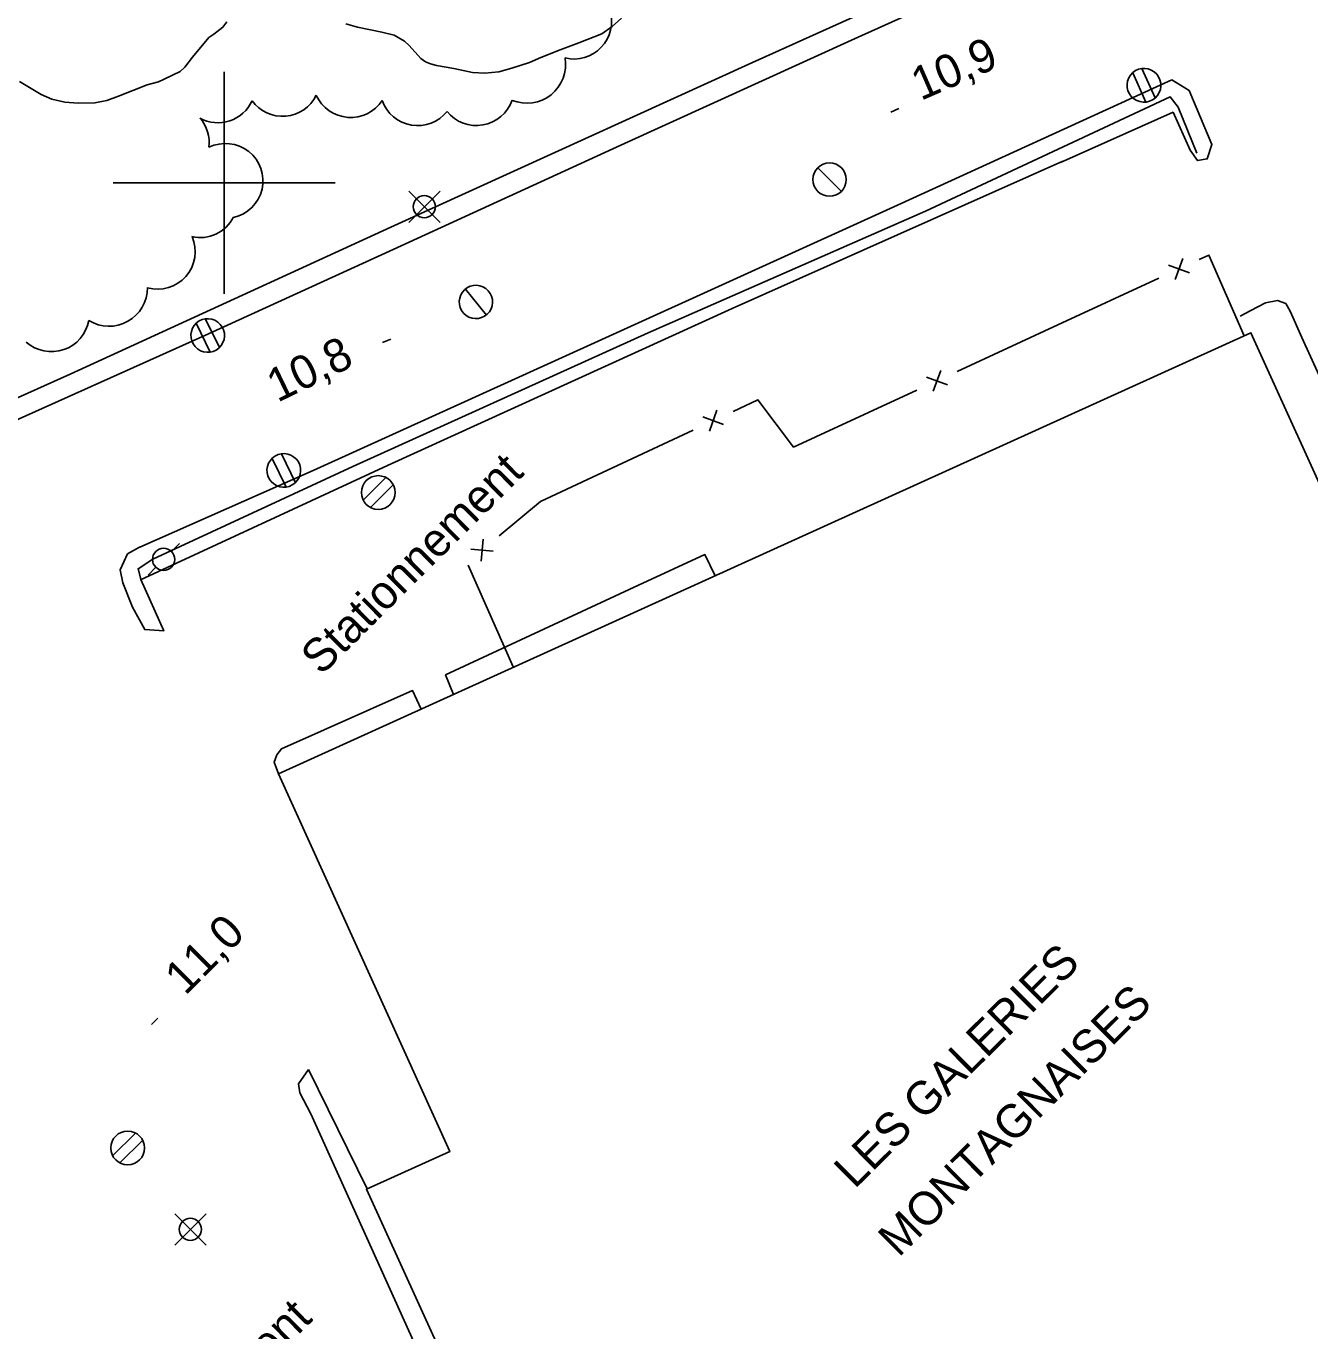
# Model space of a CAD drawing. Extents: x 381879 to 384696, y 5564785 to 5567594.
# Drawn here: x 383582.2 to 383697.7, y 5566096.7 to 5566214.1 of the extents above; entities that cross this region are included whole.
import ezdxf

# ---------------------------------------------------------------- set-up
doc = ezdxf.new("R2010")
doc.units = 0
for name, color, linetype in [('Niveau 1', 7, 'Continuous'), ('Niveau 21', 7, 'Continuous'), ('Niveau 22', 7, 'Continuous'), ('Niveau 3', 7, 'Continuous'), ('Niveau 31', 7, 'Continuous'), ('Niveau 36', 7, 'Continuous'), ('Niveau 37', 7, 'Continuous'), ('Niveau 44', 7, 'Continuous'), ('Niveau 52', 7, 'Continuous'), ('Niveau 61', 7, 'Continuous')]:
    doc.layers.add(name, color=color, linetype=linetype)

msp = doc.modelspace()

# ---------------------------------------------------------------- linework, layer by layer
at = {"layer": 'Niveau 1'}
for points in [[(383594.1, 5566209.1), (383594.6, 5566209.34), (383596.05, 5566210.02), (383596.45, 5566210.42), (383597.14, 5566211.31), (383598.61, 5566213.07), (383599.06, 5566213.37), (383599.89, 5566214.01), (383600.23, 5566214.5)], [(383610.94, 5566214.3), (383611.99, 5566214.01), (383614.18, 5566213.55), (383615.31, 5566213.3), (383616.24, 5566212.76), (383616.64, 5566212.36), (383617.7, 5566211.19), (383618.11, 5566210.9), (383618.57, 5566210.7), (383619.12, 5566210.57), (383620.66, 5566210.29), (383622.36, 5566209.93), (383623.45, 5566209.86), (383624.71, 5566210), (383625.88, 5566210.32), (383627.47, 5566210.82), (383628.51, 5566211.29), (383630.24, 5566211.98), (383631.93, 5566212.59), (383633.99, 5566213.42), (383634.91, 5566214.07), (383635.76, 5566214.83)], [(383581.6, 5566209.11), (383583.54, 5566207.95), (383584.5, 5566207.52), (383585.67, 5566207.27), (383586.87, 5566207.18), (383588.37, 5566207.19), (383589.45, 5566207.41), (383590.49, 5566207.8), (383593.08, 5566208.81), (383594.1, 5566209.1)]]:
    msp.add_lwpolyline(points, dxfattribs=at)
at = {"layer": 'Niveau 21'}
for points in [[(383475.8, 5566095.9), (383490.9, 5566111.1), (383505.9, 5566126.6), (383518.2, 5566139.1), (383526, 5566146.3), (383535, 5566153.6), (383541.5, 5566158.4), (383549.2, 5566163.3), (383558.9, 5566168.5), (383570.7, 5566173.9), (383579.2, 5566177.7), (383598.6, 5566186.4), (383615.2, 5566194), (383635.7, 5566203.4), (383656.8, 5566213), (383679.9, 5566223.4), (383700.8, 5566232.9), (383723.9, 5566243.3), (383746.1, 5566253.5), (383766.2, 5566262.9), (383782.3, 5566270.5), (383795.9, 5566277.2), (383813.8, 5566285.8), (383829.7, 5566293.8)], [(383685.28, 5566209.28), (383660.6, 5566198), (383634, 5566185.9), (383608, 5566174.1)], [(383608, 5566174.1), (383592.4, 5566167.2), (383592.39, 5566167.2)], [(383590.64, 5566165.16), (383591.31, 5566166.6), (383592.39, 5566167.2)]]:
    msp.add_lwpolyline(points, dxfattribs=at)
at = {"layer": 'Niveau 22'}
for points in [[(383615.01, 5566196.02), (383647.56, 5566210.82), (383686.41, 5566228.36), (383727.7, 5566247.41)], [(383592.54, 5566164.2), (383592.26, 5566165.26), (383593.59, 5566166.13), (383611.58, 5566174.46), (383638.17, 5566186.5), (383663.13, 5566197.46), (383685.13, 5566207.75), (383685.86, 5566206.82), (383687.54, 5566202.66)], [(383511.14, 5566134.8), (383516.6, 5566140.29), (383521.9, 5566145.47), (383526.67, 5566149.48), (383529.79, 5566152.11), (383533.96, 5566155.23), (383538.59, 5566158.55), (383543.03, 5566161.66), (383547.89, 5566164.52), (383552.92, 5566167.24), (383556.8, 5566169.44), (383561.45, 5566171.69), (383568.55, 5566174.9), (383586.14, 5566182.78), (383615.01, 5566196.02)], [(383738.99, 5566093.42), (383733.37, 5566106), (383719.37, 5566136.62), (383707.41, 5566163.17), (383696.97, 5566186.08), (383695.93, 5566188.45), (383695.53, 5566189.15), (383694.8, 5566189.4), (383693.7, 5566189.2), (383692.4, 5566188.5), (383691.43, 5566188.01)], [(383607.6, 5566120.2), (383606.7, 5566118.9), (383606.8, 5566118.1), (383607.8, 5566116.2), (383634, 5566058.2), (383634.6, 5566057.4), (383635.5, 5566056.5), (383636.3, 5566056.6), (383636.9, 5566056.5), (383638.1, 5566057.1)]]:
    msp.add_lwpolyline(points, dxfattribs=at)
at = {"layer": 'Niveau 3'}
for p, q in [((383659.99, 5566206.36), (383660.71, 5566206.7)), ((383614.26, 5566185.63), (383615, 5566185.94)), ((383593.46, 5566124.24), (383594.03, 5566124.81))]:
    msp.add_line(p, q, dxfattribs=at)
at = {"layer": 'Niveau 31'}
msp.add_lwpolyline([(383636.2, 5566058), (383612.8, 5566109.4), (383620.3, 5566112.8), (383604.9, 5566146.8), (383692.4, 5566186.5), (383708.8, 5566150.4), (383711, 5566151.4), (383721.1, 5566129), (383718.8, 5566128), (383735.5, 5566091.3)], dxfattribs=at)
at = {"layer": 'Niveau 36'}
for p, q in [((383681.77, 5566209.9), (383682.96, 5566207.25)), ((383683.79, 5566207.64), (383682.6, 5566210.29)), ((383655.56, 5566199.23), (383653.44, 5566201.35)), ((383619.43, 5566199.26), (383616.61, 5566196.44)), ((383619.43, 5566196.44), (383616.61, 5566199.26)), ((383623.61, 5566188.1), (383621.73, 5566190.44)), ((383597.47, 5566187.36), (383598.75, 5566184.76)), ((383599.57, 5566185.18), (383598.29, 5566187.78)), ((383604.33, 5566175.2), (383605.59, 5566172.59)), ((383606.41, 5566173), (383605.15, 5566175.61)), ((383614.56, 5566173.46), (383612.5, 5566171.42)), ((383613.16, 5566170.78), (383615.22, 5566172.82)), ((383595.97, 5566167.52), (383595.26, 5566166.82)), ((383593.15, 5566164.69), (383593.84, 5566165.41)), ((383592.01, 5566114.46), (383589.95, 5566112.42)), ((383590.61, 5566111.78), (383592.67, 5566113.82)), ((383598.38, 5566107.2), (383595.56, 5566104.38)), ((383598.38, 5566104.38), (383595.56, 5566107.2))]:
    msp.add_line(p, q, dxfattribs=at)
for centre, radius in [((383654.49, 5566200.29), 1.5), ((383618.01, 5566197.85), 1), ((383613.87, 5566172.12), 1.52), ((383594.55, 5566166.1), 1), ((383591.32, 5566113.12), 1.52), ((383596.96, 5566105.79), 1)]:
    msp.add_circle(centre, radius, dxfattribs=at)
for centre, major_axis, ratio in [((383682.78, 5566208.78), (-1.21, 0.92), 0.999873), ((383622.66, 5566189.28), (-1.21, 0.89), 0.999873), ((383598.52, 5566186.26), (1.21, -0.91), 0.999875), ((383605.37, 5566174.11), (1.21, -0.91), 0.999875)]:
    msp.add_ellipse(centre, major_axis=major_axis, ratio=ratio, dxfattribs=at)
at = {"layer": 'Niveau 37'}
for p, q in [((383685.59, 5566191.31), (383686.28, 5566193.19)), ((383686.87, 5566191.91), (383684.99, 5566192.6)), ((383665.09, 5566181.83), (383663.21, 5566182.52)), ((383663.81, 5566181.24), (383664.5, 5566183.12)), ((383644.95, 5566178.24), (383643.07, 5566178.93)), ((383643.67, 5566177.64), (383644.35, 5566179.53)), ((383624.21, 5566166.84), (383622.21, 5566167.03)), ((383623.12, 5566165.94), (383623.3, 5566167.93))]:
    msp.add_line(p, q, dxfattribs=at)
for points in [[(383687.75, 5566193.09), (383688.63, 5566193.5), (383691.79, 5566186.22)], [(383675.04, 5566187.22), (383684.12, 5566191.41)], [(383665.97, 5566183.02), (383675.04, 5566187.22)], [(383653.26, 5566177.14), (383662.34, 5566181.34)], [(383645.82, 5566179.43), (383648.04, 5566180.47), (383651.25, 5566176.21), (383653.26, 5566177.14)], [(383633.14, 5566173.5), (383642.2, 5566177.74)], [(383624.75, 5566168.22), (383628.46, 5566171.31), (383633.14, 5566173.5)], [(383626.02, 5566156.44), (383621.97, 5566165.58)], [(383607.6, 5566120.2), (383612.87, 5566109.43)]]:
    msp.add_lwpolyline(points, dxfattribs=at)
at = {"layer": 'Niveau 44'}
msp.add_arc((383617.42, 5566208.54), 3.39, 199.6761, 321.2399, dxfattribs=at)
for centre, major_axis, ratio, start_param, end_param in [((383631.49, 5566214.51), (3.27, 0.84), 0.996368, 4.220256, 6.327585), ((383627.24, 5566210.66), (2.18, -2.73), 0.999979, 5.222367, 7.347074), ((383599.44, 5566208.78), (3.03, 1.49), 0.997902, 3.752335, 5.40107), ((383605.25, 5566209.35), (3.27, -0.82), 0.996968, 4.010152, 6.076412), ((383611.39, 5566209.29), (-0.27, -3.4), 0.999859, 5.221912, 7.346654), ((383622.71, 5566208.56), (0.59, -3.35), 0.999638, 5.217636, 7.341415), ((383595.27, 5566203.61), (-3.27, 0.88), 0.999679, 3.284207, 4.120358), ((383600.12, 5566200.17), (-3.27, 0.83), 0.999681, 2.039394, 5.417055), ((383597.85, 5566198.46), (0.34, 3.37), 0.995294, 3.019165, 4.334863), ((383594.03, 5566193.81), (-0.04, 3.38), 0.995003, 2.850793, 5.111838), ((383589.63, 5566190.56), (1.52, -3.12), 0.99885, 5.280198, 7.402297), ((383584.46, 5566188.21), (2.22, 2.59), 0.999995, 3.118839, 5.242893)]:
    msp.add_ellipse(centre, major_axis=major_axis, ratio=ratio, start_param=start_param, end_param=end_param, dxfattribs=at)
at = {"layer": 'Niveau 52'}
for points in [[(383685.28, 5566209.28), (383686.86, 5566208.3), (383688.9, 5566203.44), (383688.47, 5566202.16), (383687.59, 5566202.01), (383686.93, 5566202.93), (383685.42, 5566206.36)], [(383685.42, 5566206.36), (383675.26, 5566201.84)], [(383675.49, 5566201.94), (383645.72, 5566188.69), (383614.69, 5566174.57), (383592.47, 5566164.27)], [(383644.18, 5566164.62), (383643.27, 5566166.54), (383637.3, 5566163.77), (383619.93, 5566155.7), (383620.65, 5566153.95)], [(383592.5, 5566164.28), (383594.56, 5566159.67), (383592.85, 5566159.79), (383591.74, 5566161.79), (383590.88, 5566163.99), (383590.64, 5566165.16)], [(383617.73, 5566152.62), (383616.96, 5566154.29), (383605.16, 5566149.06), (383604.74, 5566148.51), (383604.49, 5566147.85), (383604.9, 5566146.8)]]:
    msp.add_lwpolyline(points, dxfattribs=at)
at = {"layer": 'Niveau 61'}
for points in [[(383600, 5566210), (383600, 5566200), (383600, 5566190)], [(383590, 5566200), (383600, 5566200), (383610, 5566200)]]:
    msp.add_lwpolyline(points, dxfattribs=at)

# ---------------------------------------------------------------- texts
at = {"layer": 'Niveau 3'}
for s, rotation, p in [('10,9 ', 23.5971, (383662.69, 5566207.36)), ('10,8', 25.8927, (383604.8, 5566180.19)), ('11,0', 44.7717, (383596.49, 5566126.78))]:
    msp.add_text(s, height=3, rotation=rotation, dxfattribs=at).set_placement(p)
at = {"layer": 'Niveau 31'}
for s, p in [('LES GALERIES', (383656.74, 5566109.37)), ('MONTAGNAISES', (383660.71, 5566103.2))]:
    msp.add_text(s, height=3, rotation=44.7717, dxfattribs=at).set_placement(p)
at = {"layer": 'Niveau 52'}
for p in [(383608.74, 5566155.58), (383589.69, 5566079.43)]:
    msp.add_text('Stationnement', height=3, rotation=44.7717, dxfattribs=at).set_placement(p)

doc.saveas('drawing.dxf')
